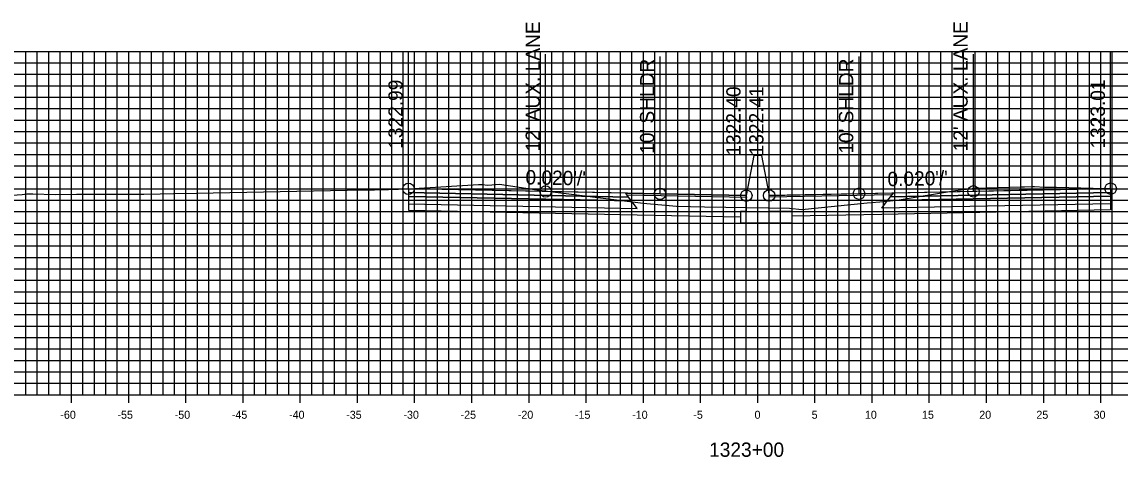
# Model space of a CAD drawing. Extents: x 674939 to 678919, y 750652 to 765176.
# Drawn here: x 678674.2 to 678770.2, y 751447.1 to 751485.1 of the extents above; entities that cross this region are included whole.
import ezdxf

# ---------------------------------------------------------------- set-up
doc = ezdxf.new("R2010")
doc.units = 0
for name, color, linetype in [('R_Alt Surface', 7, 'Continuous'), ('R_Axis', 7, 'Continuous'), ('R_Axis Annot', 7, 'Continuous'), ('R_Exist Surface', 7, 'Continuous'), ('R_Fin Surface', 7, 'Continuous'), ('R_Grid', 7, 'Continuous'), ('R_No Plot', 7, 'Continuous'), ('R_Proposed Road', 7, 'Continuous'), ('R_Xsect Elev', 7, 'Continuous'), ('R_Xsect Slope', 7, 'Continuous')]:
    doc.layers.add(name, color=color, linetype=linetype)

msp = doc.modelspace()

# ---------------------------------------------------------------- linework, layer by layer
at = {"layer": 'R_Alt Surface'}
for points in [[(678707.987, 751470.211), (678707.987, 751469.881), (678727.487, 751469.491), (678727.237, 751469.826)], [(678707.987, 751469.881), (678707.987, 751469.221), (678727.987, 751468.821), (678727.487, 751469.491)], [(678769.389, 751469.899), (678769.389, 751469.239), (678749.389, 751468.839), (678749.889, 751469.509)], [(678769.389, 751470.229), (678769.389, 751469.899), (678749.889, 751469.509), (678750.139, 751469.844)]]:
    msp.add_lwpolyline(points, close=True, dxfattribs=at)
for points in [[(678707.987, 751469.221), (678707.987, 751468.681), (678727.987, 751468.281), (678737.033, 751468.1)], [(678769.389, 751469.239), (678769.389, 751468.699), (678749.389, 751468.299), (678741.533, 751468.142)]]:
    msp.add_lwpolyline(points, dxfattribs=at)
at = {"layer": 'R_Axis'}
for p, q in [((678678.533, 751451.851), (678678.533, 751453.251)), ((678683.533, 751451.851), (678683.533, 751453.251)), ((678688.533, 751451.851), (678688.533, 751453.251)), ((678693.533, 751451.851), (678693.533, 751453.251)), ((678698.533, 751451.851), (678698.533, 751453.251)), ((678703.533, 751451.851), (678703.533, 751453.251)), ((678708.533, 751451.851), (678708.533, 751453.251)), ((678713.533, 751451.851), (678713.533, 751453.251)), ((678718.533, 751451.851), (678718.533, 751453.251)), ((678723.533, 751451.851), (678723.533, 751453.251)), ((678728.533, 751451.851), (678728.533, 751453.251)), ((678733.533, 751451.851), (678733.533, 751453.251)), ((678738.533, 751451.851), (678738.533, 751453.251)), ((678743.533, 751451.851), (678743.533, 751453.251)), ((678748.533, 751451.851), (678748.533, 751453.251)), ((678753.533, 751451.851), (678753.533, 751453.251)), ((678758.533, 751451.851), (678758.533, 751453.251)), ((678763.533, 751451.851), (678763.533, 751453.251)), ((678768.533, 751451.851), (678768.533, 751453.251)), ((678638.533, 751452.551), (678838.533, 751452.551))]:
    msp.add_line(p, q, dxfattribs=at)
at = {"layer": 'R_Exist Surface'}
msp.add_lwpolyline([(678669.435, 751469.723), (678674.22, 751470.046), (678674.631, 751470.095), (678675.137, 751470.096), (678677.107, 751470.035), (678678.951, 751470.064), (678680.54, 751470.084), (678684.772, 751470.087), (678684.839, 751470.088), (678684.864, 751470.089), (678686.289, 751470.106), (678687.437, 751470.122), (678689.46, 751470.155), (678704.084, 751470.443), (678705.009, 751470.464), (678706.251, 751470.491), (678707.987, 751470.541), (678707.994, 751470.541), (678714.129, 751470.914), (678714.258, 751470.916), (678714.388, 751470.916), (678714.427, 751470.92), (678714.934, 751470.869), (678715.941, 751470.96), (678716.912, 751470.809), (678719.218, 751470.456), (678728.504, 751469.281), (678731.427, 751469.015), (678733.881, 751468.974), (678741.318, 751468.84), (678742.401, 751468.74), (678748.1, 751469.328), (678749.588, 751469.423), (678750.905, 751469.586), (678755.838, 751470.407), (678757.519, 751470.608), (678761.543, 751470.718), (678761.85, 751470.713), (678762.457, 751470.745), (678762.659, 751470.748), (678762.736, 751470.732), (678763.646, 751470.698), (678764.656, 751470.686), (678767.866, 751470.589), (678769.078, 751470.561), (678769.389, 751470.559), (678769.544, 751470.554), (678770.142, 751470.549), (678772.123, 751470.509)], dxfattribs=at)
at = {"layer": 'R_Fin Surface'}
for points in [[(678737.533, 751469.95), (678729.987, 751470.101), (678719.987, 751470.301), (678707.987, 751470.541)], [(678769.389, 751470.559), (678757.389, 751470.319), (678747.389, 751470.119), (678739.533, 751469.962)]]:
    msp.add_lwpolyline(points, dxfattribs=at)
for points in [[(678707.987, 751470.541), (678707.987, 751470.211), (678727.237, 751469.826), (678726.987, 751470.161)], [(678769.389, 751470.559), (678769.389, 751470.229), (678750.139, 751469.844), (678750.389, 751470.179)], [(678726.987, 751470.161), (678737.533, 751469.95), (678737.537, 751469.793), (678727.107, 751470.001)], [(678750.27, 751470.019), (678739.533, 751469.804), (678739.533, 751469.962), (678750.389, 751470.179)]]:
    msp.add_lwpolyline(points, close=True, dxfattribs=at)
at = {"layer": 'R_Grid'}
for p, q in [((678638.533, 751482.551), (678838.533, 751482.551)), ((678674.533, 751452.551), (678674.533, 751482.551)), ((678675.533, 751452.551), (678675.533, 751482.551)), ((678676.533, 751452.551), (678676.533, 751482.551)), ((678677.533, 751452.551), (678677.533, 751482.551)), ((678678.533, 751452.551), (678678.533, 751482.551)), ((678679.533, 751452.551), (678679.533, 751482.551)), ((678680.533, 751452.551), (678680.533, 751482.551)), ((678681.533, 751452.551), (678681.533, 751482.551)), ((678682.533, 751452.551), (678682.533, 751482.551)), ((678683.533, 751452.551), (678683.533, 751482.551)), ((678684.533, 751452.551), (678684.533, 751482.551)), ((678685.533, 751452.551), (678685.533, 751482.551)), ((678686.533, 751452.551), (678686.533, 751482.551)), ((678687.533, 751452.551), (678687.533, 751482.551)), ((678688.533, 751452.551), (678688.533, 751482.551)), ((678689.533, 751452.551), (678689.533, 751482.551)), ((678690.533, 751452.551), (678690.533, 751482.551)), ((678691.533, 751452.551), (678691.533, 751482.551)), ((678692.533, 751452.551), (678692.533, 751482.551)), ((678693.533, 751452.551), (678693.533, 751482.551)), ((678694.533, 751452.551), (678694.533, 751482.551)), ((678695.533, 751452.551), (678695.533, 751482.551)), ((678696.533, 751452.551), (678696.533, 751482.551)), ((678697.533, 751452.551), (678697.533, 751482.551)), ((678698.533, 751452.551), (678698.533, 751482.551)), ((678699.533, 751452.551), (678699.533, 751482.551)), ((678700.533, 751452.551), (678700.533, 751482.551)), ((678701.533, 751452.551), (678701.533, 751482.551)), ((678702.533, 751452.551), (678702.533, 751482.551)), ((678703.533, 751452.551), (678703.533, 751482.551)), ((678704.533, 751452.551), (678704.533, 751482.551)), ((678705.533, 751452.551), (678705.533, 751482.551)), ((678706.533, 751452.551), (678706.533, 751482.551)), ((678707.533, 751452.551), (678707.533, 751482.551)), ((678708.533, 751452.551), (678708.533, 751482.551)), ((678709.533, 751452.551), (678709.533, 751482.551)), ((678710.533, 751452.551), (678710.533, 751482.551)), ((678711.533, 751452.551), (678711.533, 751482.551)), ((678712.533, 751452.551), (678712.533, 751482.551)), ((678713.533, 751452.551), (678713.533, 751482.551)), ((678714.533, 751452.551), (678714.533, 751482.551)), ((678715.533, 751452.551), (678715.533, 751482.551)), ((678716.533, 751452.551), (678716.533, 751482.551)), ((678717.533, 751452.551), (678717.533, 751482.551)), ((678718.533, 751452.551), (678718.533, 751482.551)), ((678719.533, 751452.551), (678719.533, 751482.551)), ((678720.533, 751452.551), (678720.533, 751482.551)), ((678721.533, 751452.551), (678721.533, 751482.551)), ((678722.533, 751452.551), (678722.533, 751482.551)), ((678723.533, 751452.551), (678723.533, 751482.551)), ((678724.533, 751452.551), (678724.533, 751482.551)), ((678725.533, 751452.551), (678725.533, 751482.551)), ((678726.533, 751452.551), (678726.533, 751482.551)), ((678727.533, 751452.551), (678727.533, 751482.551)), ((678728.533, 751452.551), (678728.533, 751482.551)), ((678729.533, 751452.551), (678729.533, 751482.551)), ((678730.533, 751452.551), (678730.533, 751482.551)), ((678731.533, 751452.551), (678731.533, 751482.551)), ((678732.533, 751452.551), (678732.533, 751482.551)), ((678733.533, 751452.551), (678733.533, 751482.551)), ((678734.533, 751452.551), (678734.533, 751482.551)), ((678735.533, 751452.551), (678735.533, 751482.551)), ((678736.533, 751452.551), (678736.533, 751482.551)), ((678737.533, 751452.551), (678737.533, 751482.551)), ((678738.533, 751452.551), (678738.533, 751482.551)), ((678739.533, 751452.551), (678739.533, 751482.551)), ((678740.533, 751452.551), (678740.533, 751482.551)), ((678741.533, 751452.551), (678741.533, 751482.551)), ((678742.533, 751452.551), (678742.533, 751482.551)), ((678743.533, 751452.551), (678743.533, 751482.551)), ((678744.533, 751452.551), (678744.533, 751482.551)), ((678745.533, 751452.551), (678745.533, 751482.551)), ((678746.533, 751452.551), (678746.533, 751482.551)), ((678747.533, 751452.551), (678747.533, 751482.551)), ((678748.533, 751452.551), (678748.533, 751482.551)), ((678749.533, 751452.551), (678749.533, 751482.551)), ((678750.533, 751452.551), (678750.533, 751482.551)), ((678751.533, 751452.551), (678751.533, 751482.551)), ((678752.533, 751452.551), (678752.533, 751482.551)), ((678753.533, 751452.551), (678753.533, 751482.551)), ((678754.533, 751452.551), (678754.533, 751482.551)), ((678755.533, 751452.551), (678755.533, 751482.551)), ((678756.533, 751452.551), (678756.533, 751482.551)), ((678757.533, 751452.551), (678757.533, 751482.551)), ((678758.533, 751452.551), (678758.533, 751482.551)), ((678759.533, 751452.551), (678759.533, 751482.551)), ((678760.533, 751452.551), (678760.533, 751482.551)), ((678761.533, 751452.551), (678761.533, 751482.551)), ((678762.533, 751452.551), (678762.533, 751482.551)), ((678763.533, 751452.551), (678763.533, 751482.551)), ((678764.533, 751452.551), (678764.533, 751482.551)), ((678765.533, 751452.551), (678765.533, 751482.551)), ((678766.533, 751452.551), (678766.533, 751482.551)), ((678767.533, 751452.551), (678767.533, 751482.551)), ((678768.533, 751452.551), (678768.533, 751482.551)), ((678769.533, 751452.551), (678769.533, 751482.551)), ((678638.533, 751481.551), (678838.533, 751481.551)), ((678638.533, 751480.551), (678838.533, 751480.551)), ((678638.533, 751479.551), (678838.533, 751479.551)), ((678638.533, 751478.551), (678838.533, 751478.551)), ((678638.533, 751477.551), (678838.533, 751477.551)), ((678638.533, 751476.551), (678838.533, 751476.551)), ((678638.533, 751475.551), (678838.533, 751475.551)), ((678638.533, 751474.551), (678838.533, 751474.551)), ((678638.533, 751473.551), (678838.533, 751473.551)), ((678638.533, 751472.551), (678838.533, 751472.551)), ((678638.533, 751471.551), (678838.533, 751471.551)), ((678638.533, 751470.551), (678838.533, 751470.551)), ((678638.533, 751469.551), (678838.533, 751469.551)), ((678638.533, 751468.551), (678838.533, 751468.551)), ((678638.533, 751467.551), (678838.533, 751467.551)), ((678638.533, 751466.551), (678838.533, 751466.551)), ((678638.533, 751465.551), (678838.533, 751465.551)), ((678638.533, 751464.551), (678838.533, 751464.551)), ((678638.533, 751463.551), (678838.533, 751463.551)), ((678638.533, 751462.551), (678838.533, 751462.551)), ((678638.533, 751461.551), (678838.533, 751461.551)), ((678638.533, 751460.551), (678838.533, 751460.551)), ((678638.533, 751459.551), (678838.533, 751459.551)), ((678638.533, 751458.551), (678838.533, 751458.551)), ((678638.533, 751457.551), (678838.533, 751457.551)), ((678638.533, 751456.551), (678838.533, 751456.551)), ((678638.533, 751455.551), (678838.533, 751455.551)), ((678638.533, 751454.551), (678838.533, 751454.551)), ((678638.533, 751453.551), (678838.533, 751453.551)), ((678638.533, 751452.551), (678838.533, 751452.551))]:
    msp.add_line(p, q, dxfattribs=at)
at = {"layer": 'R_No Plot'}
for centre in [(678707.987, 751470.541), (678719.987, 751470.301), (678729.987, 751470.101), (678737.533, 751469.95), (678739.533, 751469.962), (678747.389, 751470.119), (678757.389, 751470.319), (678769.389, 751470.559)]:
    msp.add_circle(centre, 0.5, dxfattribs=at)
at = {"layer": 'R_Proposed Road'}
for points in [[(678738.203, 751473.45), (678737.533, 751469.95)], [(678738.863, 751473.462), (678738.863, 751473.462), (678738.203, 751473.462), (678738.203, 751473.45)], [(678738.863, 751473.462), (678739.533, 751469.962)], [(678737.533, 751469.95), (678737.533, 751468.575), (678737.033, 751468.575), (678737.033, 751467.575), (678741.533, 751467.575), (678741.533, 751468.575), (678739.533, 751468.575), (678739.533, 751469.962)]]:
    msp.add_lwpolyline(points, dxfattribs=at)
at = {"layer": 'R_Xsect Elev'}
for p, q in [((678707.987, 751470.541), (678707.987, 751482.541)), ((678719.987, 751470.301), (678719.987, 751482.301)), ((678729.987, 751470.101), (678729.987, 751482.101)), ((678737.533, 751469.95), (678737.533, 751481.95)), ((678739.533, 751469.962), (678739.533, 751481.962)), ((678747.389, 751470.119), (678747.389, 751482.119)), ((678757.389, 751470.319), (678757.389, 751482.319)), ((678769.389, 751470.559), (678769.389, 751482.559))]:
    msp.add_line(p, q, dxfattribs=at)

# ---------------------------------------------------------------- texts
at = {"layer": 'R_Axis Annot'}
for s, height, p in [('-60', 0.7, (678677.552, 751450.451)), ('-55', 0.7, (678682.546, 751450.451)), ('-50', 0.7, (678687.552, 751450.451)), ('-45', 0.7, (678692.546, 751450.451)), ('-40', 0.7, (678697.552, 751450.451)), ('-35', 0.7, (678702.546, 751450.451)), ('-30', 0.7, (678707.552, 751450.451)), ('-25', 0.7, (678712.546, 751450.451)), ('-20', 0.7, (678717.552, 751450.451)), ('-15', 0.7, (678722.546, 751450.451)), ('-10', 0.7, (678727.552, 751450.451)), ('-5', 0.7, (678732.896, 751450.451)), ('0', 0.7, (678738.252, 751450.451)), ('5', 0.7, (678743.246, 751450.451)), ('10', 0.7, (678747.902, 751450.451)), ('15', 0.7, (678752.896, 751450.451)), ('20', 0.7, (678757.902, 751450.451)), ('25', 0.7, (678762.896, 751450.451)), ('30', 0.7, (678767.902, 751450.451)), ('1323+00', 1.25, (678734.281, 751447.126))]:
    msp.add_text(s, height=height, dxfattribs=at).set_placement(p)
at = {"layer": 'R_Xsect Elev'}
for s, p in [("12' AUX. LANE", (678719.487, 751473.801)), ("12' AUX. LANE", (678756.889, 751473.819)), ("10' SHLDR", (678729.487, 751473.601)), ("10' SHLDR", (678746.889, 751473.619)), ('1322.99', (678707.487, 751474.041)), ('1323.01', (678768.889, 751474.059)), ('1322.40', (678737.033, 751473.45)), ('1322.41', (678739.033, 751473.462))]:
    msp.add_text(s, height=1.25, rotation=90, dxfattribs=at).set_placement(p)
at = {"layer": 'R_Xsect Slope'}
for rotation, p in [(358.85424, (678718.21, 751470.937)), (1.14576, (678749.887, 751470.769))]:
    msp.add_text("0.020'/'", height=1.25, rotation=rotation, dxfattribs=at).set_placement(p)

doc.saveas('drawing.dxf')
